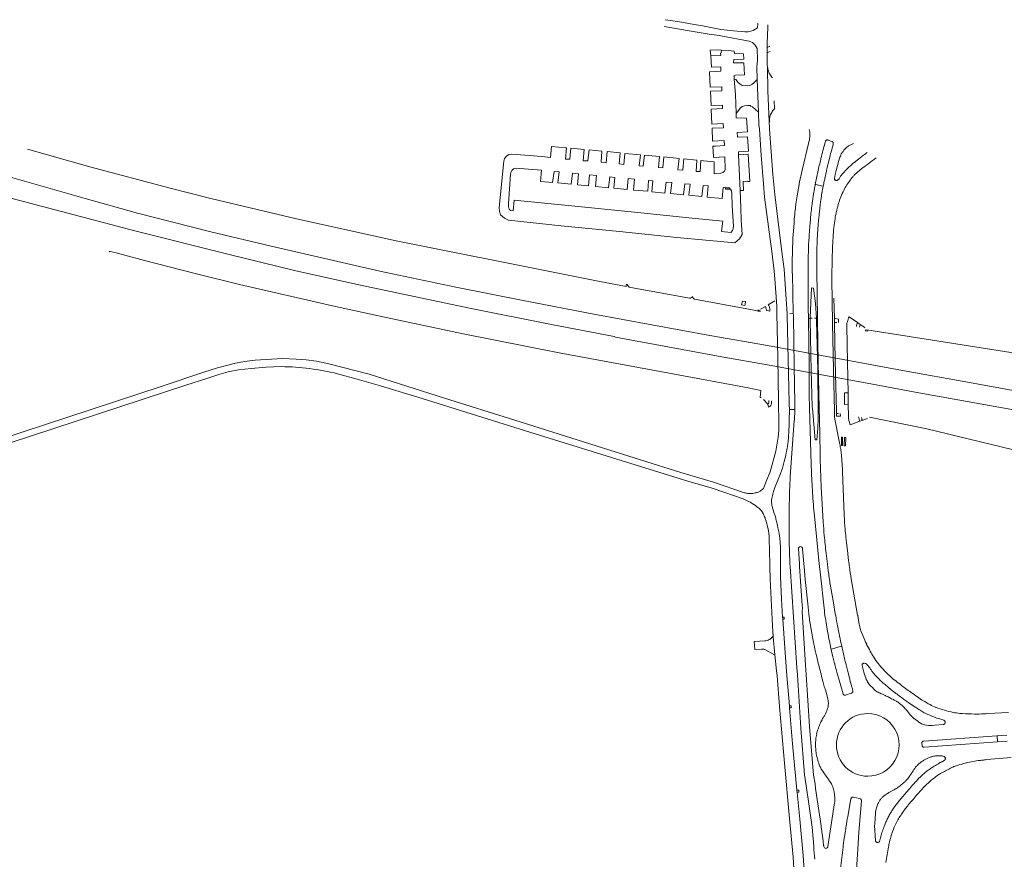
# Model space of a CAD drawing. Extents: x 145000 to 155000, y 457500 to 470000.
# Tile 509 of 548: x 153086 to 153557, y 468684 to 469086. Entities that reach past the tile are written whole.
import ezdxf

# ---------------------------------------------------------------- set-up
doc = ezdxf.new("R2010")
doc.units = 0
doc.header["$LTSCALE"] = 0.2
doc.header["$MEASUREMENT"] = 0
doc.layers.add('kant verharding', color=252, linetype='Continuous', lineweight=0)

msp = doc.modelspace()

# ---------------------------------------------------------------- linework, layer by layer
at = {"layer": 'kant verharding', "linetype": 'Continuous', "lineweight": 0}
for p, q in [((153405.98, 469080.27), (153394.02, 469082.36)), ((153443.37, 469076.8), (153443.54, 469083.08)), ((153443.24, 469072.27), (153444.51, 469072.84)), ((153443.25, 469069.65), (153443.24, 469072.27)), ((153444.22, 469070.09), (153443.25, 469069.65)), ((153444.72, 469070.32), (153444.22, 469070.09)), ((153439.14, 469041.35), (153438.49, 469056.87)), ((153446.65, 469046.69), (153446.83, 469042.93)), ((153444.47, 469036.89), (153444.26, 469036.84)), ((153463.05, 469026.24), (153459.95, 469013.44)), ((153474.22, 469027.28), (153472.48, 469027.94)), ((153429.51, 469020.92), (153430.26, 469003.73)), ((153466.52, 469006.64), (153466.28, 469006.7)), ((153469.83, 469005.89), (153466.52, 469006.64)), ((153469.02, 468999.91), (153469.49, 469002.82)), ((153470.07, 469005.83), (153469.83, 469005.89)), ((153406.92, 468952.53), (153407.15, 468952.53)), ((153407.15, 468952.53), (153407.74, 468952.55)), ((153407.74, 468952.55), (153407.42, 468953.11)), ((153447, 468951.01), (153443.79, 468949.1)), ((153474.58, 468940.77), (153474.39, 468950.6)), ((153475.12, 468952.27), (153475.49, 468942.52)), ((153444.56, 468946.07), (153443.22, 468946.3)), ((153447.89, 468947.59), (153447.93, 468945.62)), ((153447.93, 468945.62), (153447.94, 468945.04)), ((153447.94, 468945.04), (153447.94, 468944.89)), ((153452.86, 468944.73), (153452.87, 468944.14)), ((153452.87, 468944.14), (153452.87, 468943.99)), ((153452.87, 468943.99), (153453.8, 468902.21)), ((153454.08, 468944.86), (153454.53, 468944.83)), ((153454.53, 468944.83), (153455.52, 468944.88)), ((153455.52, 468944.88), (153455.77, 468944.89)), ((153455.77, 468944.89), (153455.78, 468944.2)), ((153455.78, 468944.2), (153455.79, 468943.61)), ((153455.79, 468943.61), (153455.79, 468943.46)), ((153463.03, 468942.57), (153463.02, 468942.88)), ((153463.03, 468942.57), (153463.28, 468942.58)), ((153463.03, 468942.57), (153463.03, 468942.29)), ((153463.03, 468942.29), (153463.04, 468942.14)), ((153463.28, 468942.58), (153463.83, 468942.62)), ((153463.83, 468942.62), (153463.82, 468942.74)), ((153464.33, 468942.65), (153463.83, 468942.62)), ((153463.83, 468942.62), (153463.83, 468942.14)), ((153463.83, 468942.14), (153463.84, 468942)), ((153464.36, 468942.64), (153464.33, 468942.65)), ((153464.71, 468942.67), (153464.36, 468942.64)), ((153465.89, 468942.71), (153466.07, 468942.71)), ((153466.07, 468942.71), (153466.84, 468942.69)), ((153466.88, 468942.18), (153466.84, 468942.69)), ((153467.12, 468942.68), (153466.84, 468942.69)), ((153466.9, 468941.44), (153466.9, 468941.58)), ((153467.37, 468942.68), (153467.12, 468942.68)), ((153467.38, 468942.09), (153467.37, 468942.68)), ((153467.39, 468941.49), (153467.38, 468942.09)), ((153467.39, 468941.35), (153467.39, 468941.49)), ((153474.59, 468940.18), (153474.58, 468940.77)), ((153475.54, 468940.59), (153475.49, 468942.52)), ((153476.03, 468942.45), (153475.49, 468942.52)), ((153475.54, 468940.55), (153475.54, 468940.59)), ((153475.54, 468940.55), (153475.8, 468940.55)), ((153475.54, 468940.55), (153475.55, 468940.01)), ((153475.8, 468940.55), (153476.08, 468940.54)), ((153476.08, 468940.54), (153476.53, 468940.53)), ((153482.47, 468943.38), (153486.48, 468940.53)), ((153486.48, 468940.53), (153487.7, 468939.72)), ((153474.59, 468940.04), (153474.59, 468940.18)), ((153475.55, 468940.01), (153475.55, 468939.86)), ((153481.33, 468938.96), (153481.32, 468939.51)), ((153481.33, 468938.81), (153481.33, 468938.96)), ((153487.7, 468939.72), (153487.46, 468938.41)), ((153443.55, 468901.5), (153441.54, 468903.71)), ((153445.35, 468901.91), (153445.4, 468903.02)), ((153445.4, 468903.02), (153445.41, 468903.02)), ((153445.41, 468903.02), (153445.51, 468902.99)), ((153448.68, 468903.13), (153448.68, 468903.02)), ((153448.68, 468903.02), (153448.69, 468902.42)), ((153481.94, 468906.99), (153481.9, 468906.98)), ((153482.05, 468901.45), (153481.94, 468906.99)), ((153443.55, 468901.5), (153443.92, 468900.01)), ((153448.69, 468902.42), (153448.75, 468898.9)), ((153448.75, 468898.9), (153448.76, 468896.1)), ((153453.86, 468899.01), (153453.79, 468893.71)), ((153453.8, 468902.21), (153453.8, 468902.09)), ((153453.8, 468902.09), (153453.81, 468901.5)), ((153453.81, 468901.5), (153453.82, 468901.37)), ((153453.82, 468901.37), (153453.86, 468899.01)), ((153455.13, 468899.01), (153453.86, 468899.01)), ((153455.21, 468899.01), (153455.13, 468899.01)), ((153456.24, 468899.01), (153455.21, 468899.01)), ((153456.52, 468899.01), (153456.24, 468899.01)), ((153456.51, 468901.72), (153456.51, 468901.6)), ((153456.51, 468901.6), (153456.51, 468901.01)), ((153456.51, 468901.01), (153456.52, 468899.01)), ((153463.52, 468900.47), (153463.53, 468900.33)), ((153463.53, 468900.33), (153463.54, 468899.73)), ((153463.54, 468899.73), (153464.34, 468872.88)), ((153464.86, 468900.23), (153464.86, 468900.09)), ((153468.16, 468898.89), (153468.15, 468899.63)), ((153468.25, 468894.6), (153468.16, 468898.89)), ((153475.42, 468897.57), (153475.4, 468898.31)), ((153476.43, 468898.12), (153476.45, 468897.38)), ((153482.05, 468901.45), (153482.05, 468901.36)), ((153454.27, 468866.74), (153456.23, 468893.76)), ((153468.57, 468878.2), (153468.25, 468894.6)), ((153475.46, 468895.55), (153475.42, 468897.57)), ((153475.69, 468894.39), (153475.46, 468895.55)), ((153477.92, 468883.07), (153475.69, 468894.39)), ((153476.45, 468897.38), (153476.46, 468897.12)), ((153477.02, 468897.1), (153476.46, 468897.12)), ((153477.39, 468897.08), (153477.02, 468897.1)), ((153482.14, 468897.09), (153482.15, 468896.34)), ((153482.92, 468891.64), (153487.61, 468893.35)), ((153488.73, 468893.78), (153487.61, 468893.35)), ((153382.6, 468874.85), (153401.87, 468868.84)), ((153480.06, 468848.71), (153479.07, 468873.21)), ((153449.84, 468868.73), (153446.87, 468861.59)), ((153422.59, 468859.46), (153431.76, 468856.14)), ((153465.61, 468850.82), (153465.89, 468848.05)), ((153465.89, 468848.05), (153468.2, 468825.03)), ((153444.26, 468837.16), (153444.52, 468825.11)), ((153449.57, 468833.77), (153449.65, 468825.09)), ((153458.2, 468832.22), (153458.66, 468825.06)), ((153460.15, 468832.34), (153460.81, 468825.05)), ((153454.17, 468825.08), (153454.04, 468827.34)), ((153444.52, 468825.11), (153444.55, 468823.92)), ((153449.65, 468825.09), (153449.67, 468823.9)), ((153454.25, 468823.88), (153454.17, 468825.08)), ((153458.66, 468825.06), (153458.74, 468823.86)), ((153460.81, 468825.05), (153460.92, 468823.85)), ((153468.2, 468825.03), (153468.32, 468823.82)), ((153450.73, 468798.6), (153450.66, 468799.61)), ((153487.14, 468796.97), (153486.57, 468800.44)), ((153445.82, 468790.25), (153446.1, 468790.24)), ((153446.93, 468781.59), (153446.1, 468790.24)), ((153437.17, 468787.94), (153442.1, 468788.26)), ((153474.11, 468784.25), (153478.68, 468785.62)), ((153478.68, 468785.62), (153478.92, 468785.7)), ((153440.58, 468784.28), (153437.41, 468784.15)), ((153473.87, 468784.18), (153474.11, 468784.25)), ((153488.7, 468776.39), (153489.54, 468773.3)), ((153490.37, 468777.44), (153489.59, 468777.5)), ((153453.9, 468757.1), (153452.68, 468771.69)), ((153489.54, 468773.3), (153489.87, 468772.06)), ((153477.36, 468770.58), (153479.58, 468762.88)), ((153453.98, 468756.1), (153453.9, 468757.1)), ((153548.9, 468753.4), (153558.72, 468753.88)), ((153553.23, 468742.7), (153557.92, 468743.08)), ((153553.24, 468742.57), (153553.23, 468742.7)), ((153553.41, 468740.15), (153553.24, 468742.57)), ((153517.35, 468738.19), (153517.27, 468739.2)), ((153553.42, 468739.9), (153518.41, 468737.3)), ((153553.42, 468739.9), (153553.41, 468740.15)), ((153558.11, 468740.22), (153553.42, 468739.9)), ((153560, 468732.41), (153548.29, 468731.39)), ((153457.62, 468715.7), (153457.52, 468716.74)), ((153469.05, 468699.72), (153466.41, 468717.64)), ((153475.52, 468710.74), (153472.32, 468689.84)), ((153481.8, 468704.1), (153483.36, 468712.62)), ((153484.54, 468713.41), (153487.51, 468712.74))]:
    msp.add_line(p, q, dxfattribs=at)
at = {"layer": 'kant verharding', "linetype": 'Continuous', "lineweight": 0, "flags": 128}
for points in [[(153406.56, 469083.6), (153400.5, 469084.68), (153394.38, 469085.54)], [(153421.14, 469080.9), (153421.05, 469080.91), (153412.27, 469082.59), (153406.56, 469083.6)], [(153438.71, 469083.9), (153438.61, 469081.66), (153436.6, 469080.39), (153434.24, 469079.76), (153432.61, 469079.68), (153427.14, 469080.24), (153421.14, 469080.9)], [(153420.64, 469077.91), (153416.4, 469078.45), (153405.98, 469080.27)], [(153437.04, 469073.88), (153436.26, 469074.67), (153434.59, 469075.3), (153421.06, 469077.85), (153420.64, 469077.91)], [(153438.49, 469056.87), (153438.33, 469062.85), (153438.59, 469066.25), (153438.48, 469071.79), (153437.49, 469073.42), (153437.04, 469073.88)], [(153443.24, 469072.27), (153443.33, 469075.35), (153443.37, 469076.8)], [(153400.51, 469013.7), (153402.87, 469013.58), (153403.38, 469018.9), (153409.64, 469018.32), (153409.33, 469012.9), (153411.15, 469012.81), (153411.51, 469018.15), (153412.72, 469018.04), (153417.82, 469017.58), (153417.82, 469011.78), (153419.1, 469012), (153421.03, 469012.07), (153421.99, 469012.37), (153422.83, 469013.1), (153423.19, 469013.86), (153422.98, 469019.85), (153417.53, 469019.53), (153417.5, 469020.1), (153417.31, 469025.01), (153418.51, 469025.08), (153422.83, 469025.32), (153422.61, 469027.72), (153417.17, 469027.39), (153416.9, 469033.61), (153422.41, 469033.81), (153422.24, 469035.92), (153416.79, 469035.55), (153416.46, 469042.78), (153421.88, 469043.02), (153421.83, 469044.67), (153416.42, 469044.49), (153416.1, 469051.3), (153421.55, 469051.48), (153421.48, 469053.46), (153416.02, 469053.21), (153415.69, 469060.59), (153421.12, 469060.92), (153421.15, 469062.96), (153416.65, 469062.74), (153416.27, 469068.19)], [(153416.27, 469068.19), (153415.92, 469071), (153419.39, 469071.13), (153421.44, 469071.01)], [(153421.44, 469071.01), (153421.28, 469069.65), (153420.96, 469069.57), (153421.02, 469068.43), (153416.27, 469068.19)], [(153421.44, 469071.01), (153424.65, 469070.75), (153427.43, 469070.47), (153427.55, 469069.34), (153431.95, 469069.25), (153432.08, 469066.63), (153427.24, 469066.5), (153427.15, 469064.91), (153432.12, 469064.94), (153432.4, 469059.07), (153428.11, 469058.92), (153427.54, 469058.8), (153427.51, 469057.02)], [(153443.25, 469069.65), (153443.3, 469063.72), (153443.47, 469062.85)], [(153443.47, 469062.85), (153443.35, 469062.85), (153443.64, 469051.54), (153444.26, 469036.84)], [(153428.37, 469040.74), (153428.05, 469049.74), (153427.51, 469057.02)], [(153435.01, 469054.09), (153434.87, 469054.01), (153433.64, 469053.82), (153431.31, 469054.07), (153430.26, 469054.65), (153429.37, 469055.52), (153428.33, 469056.96), (153427.51, 469057.02)], [(153438.49, 469056.87), (153436.85, 469055.28), (153435.85, 469054.51), (153435.01, 469054.09)], [(153428.37, 469040.74), (153428.64, 469040.8), (153430.36, 469043.27), (153431.31, 469043.97), (153432.44, 469044.32), (153434.07, 469044.48), (153435.04, 469044.41), (153435.46, 469044.19)], [(153435.46, 469044.19), (153436.29, 469043.77), (153439.14, 469041.35)], [(153428.37, 469040.74), (153428.4, 469038.55), (153433.43, 469038.4), (153433.79, 469031.85), (153428.9, 469031.56), (153428.99, 469029.29), (153433.87, 469029.5), (153434.27, 469022.66), (153429.53, 469022.36), (153429.51, 469020.92)], [(153439.14, 469041.35), (153439.27, 469035.15), (153439.57, 469033.13), (153440.38, 469020.64), (153441.54, 469006.94), (153441.99, 469000.52), (153443.95, 468986.36), (153445.46, 468974.61), (153446.56, 468965.15), (153446.96, 468961.48), (153447.88, 468948.46), (153447.89, 468947.59)], [(153444.26, 469036.84), (153444.4, 469033.59), (153444.35, 469033.21), (153446, 469011.41), (153446.9, 469001.88), (153449.02, 468984.86), (153450.49, 468973.23), (153451.35, 468966.12), (153452.06, 468956.64), (153452.86, 468944.79), (153452.86, 468944.73)], [(153000, 469033.99), (153046.37, 469020.05), (153116.84, 469000)], [(153484.53, 469026.26), (153484.51, 469026.25), (153484.49, 469026.24)], [(153177.04, 469000), (153157.62, 469004.98), (153119.16, 469015.15), (153089.23, 469023.63)], [(153430.26, 469003.73), (153430.59, 468995.61), (153430.89, 468989.64), (153431.24, 468982.65), (153429.94, 468980.59), (153427.83, 468978.7), (153400.01, 468981.35), (153372.55, 468984.09), (153344.6, 468986.9), (153319.45, 468989.51), (153317.5, 468990.5), (153315.71, 468992.11), (153315.1, 468993.79), (153315.06, 468995.6), (153317.22, 469017.75), (153317.54, 469019.1), (153318.48, 469020.18), (153319.61, 469020.94), (153321.01, 469021.2), (153329.41, 469020.58), (153335.38, 469019.99), (153339.55, 469019.65), (153340.09, 469024.92), (153346.8, 469024.26), (153347.29, 469024.21), (153346.73, 469018.85), (153348.86, 469018.72), (153349.33, 469024.05), (153355.61, 469023.39), (153355.17, 469018.04), (153357.51, 469017.93), (153358, 469023.21), (153364.21, 469022.59), (153363.82, 469017.27), (153366.27, 469017.09), (153366.67, 469022.38), (153372.93, 469021.86), (153372.46, 469016.51), (153374.66, 469016.31), (153375.2, 469021.57), (153382.57, 469020.93), (153382, 469015.67), (153383.95, 469015.42), (153384.53, 469020.71), (153391.8, 469020.04), (153391.32, 469014.74), (153393.32, 469014.62), (153393.8, 469019.87), (153401.11, 469019.14), (153400.51, 469013.7)], [(153433.83, 469008.19), (153433.85, 469008.02), (153434.91, 469008.11), (153434.61, 469013.3), (153434.2, 469021.1), (153429.64, 469020.93), (153429.51, 469020.92)], [(153472.01, 469015.03), (153472.7, 469017.77), (153473.38, 469020.51)], [(153475.47, 469009.57), (153475.61, 469010.43), (153475.8, 469011.4), (153476.22, 469013.37), (153477.53, 469018.18), (153477.91, 469019.21)], [(153485.52, 469017.68), (153485.41, 469017.59), (153485.3, 469017.51)], [(153488.48, 469019.98), (153487, 469018.83), (153485.52, 469017.68)], [(153423.38, 469005.08), (153423.2, 469005.31), (153422.21, 469005.28), (153421.75, 468999.97), (153414.58, 469000.63), (153415.05, 469005.99), (153412.61, 469006.2), (153412.01, 469000.9), (153405.8, 469001.53), (153406.39, 469006.82), (153403.91, 469007.02), (153403.27, 469001.73), (153397.07, 469002.34), (153397.61, 469007.58), (153394.93, 469007.8), (153394.31, 469002.51), (153388.02, 469003.14), (153388.55, 469008.41), (153386.42, 469008.55), (153386.07, 469003.39), (153379.23, 469004.02), (153379.84, 469009.15), (153376.73, 469009.48), (153376.25, 469004.29), (153369.95, 469004.83), (153370.37, 469010.07), (153367.96, 469010.29), (153367.3, 469005.11), (153361.06, 469005.7), (153361.63, 469010.92), (153358.25, 469011.26), (153357.71, 469006), (153352.48, 469006.47), (153352.99, 469011.69), (153350.03, 469012.09), (153349.5, 469006.77), (153343.14, 469007.4), (153343.74, 469012.71), (153341.28, 469012.82), (153340.59, 469007.65), (153334.78, 469008.15), (153335.29, 469013.46), (153322.82, 469014.47), (153321.81, 469014.18), (153321.05, 469013.38), (153320.59, 469012.47), (153320.37, 469011.57), (153319.4, 468997.35), (153319.44, 468996.05), (153319.85, 468994.82)], [(153430.26, 469003.73), (153430.37, 469003.73), (153432, 469003.77), (153431.77, 469007.74), (153431.74, 469008.12), (153433.83, 469008.19)], [(153319.85, 468994.82), (153320.39, 468994.22), (153321.73, 468994.05), (153322.22, 468999.21), (153349.58, 468996.45), (153378.2, 468993.56), (153407.39, 468990.61), (153421.98, 468989.16), (153421.41, 468984.16), (153425.9, 468983.75), (153426.64, 468984.7), (153426.96, 468985.62), (153427.08, 468986.64), (153426.55, 468996.39), (153426.28, 469002.21), (153426.11, 469003.61), (153425.68, 469004.45), (153425.43, 469004.45)], [(153423.38, 469005.08), (153423.34, 469004.48), (153425.43, 469004.45)], [(153423.38, 469005.08), (153425.44, 469005.06), (153425.43, 469004.45)], [(153458.24, 469004.93), (153457.63, 469001.18), (153457.02, 468997.43)], [(153081.91, 469000), (153140.7, 468984.5), (153185.84, 468973.1), (153217.72, 468965.3), (153248.64, 468958.41), (153300.74, 468947.45), (153340.01, 468939.69), (153370.02, 468933.98), (153370.35, 468933.71), (153370.71, 468933.58), (153421.59, 468924.18), (153443.39, 468920.34)], [(153116.84, 469000), (153141.96, 468992.96), (153176.41, 468984.2), (153205.88, 468977.17), (153257.86, 468965.21), (153294.3, 468957.58), (153327.36, 468950.91), (153360.25, 468944.64), (153415.78, 468934.38), (153443.34, 468929.54)], [(153177.04, 469000), (153218.07, 468990.16), (153241.2, 468985.09), (153265.78, 468979.63), (153346.38, 468963.51), (153363.18, 468960.21), (153368.25, 468959.28)], [(153456.1, 468988.2), (153455.85, 468984.56), (153455.6, 468980.92)], [(153463.14, 468979.16), (153463.34, 468981.97), (153463.54, 468984.79)], [(153467.13, 468977.89), (153467.23, 468980.33), (153467.32, 468982.77)], [(153474.68, 468979.18), (153474.85, 468981.84), (153475.03, 468984.51)], [(153440.41, 468904.66), (153439.88, 468904.75), (153440.29, 468908.11), (153434.17, 468909.31), (153396.41, 468916.28), (153343.72, 468926.1), (153297.8, 468935.16), (153260.92, 468942.93), (153235.25, 468948.61), (153190.68, 468958.79), (153169.5, 468964.11), (153145.29, 468970.32), (153131.72, 468974), (153128.87, 468974.67), (153128.57, 468974.65), (153128.42, 468974.38)], [(153455.33, 468973.23), (153455.26, 468971.44), (153455.29, 468964.12)], [(153467.37, 468942.68), (153467.1, 468953.73), (153467, 468965.91), (153467.02, 468972.88)], [(153455.29, 468964.12), (153455.42, 468964.11), (153455.77, 468944.89)], [(153474.27, 468961.45), (153474.27, 468963.53), (153474.27, 468965.61)], [(153368.25, 468959.28), (153375.72, 468957.87), (153375.86, 468958.43)], [(153375.86, 468958.43), (153375.98, 468958.9), (153376.24, 468958.83), (153376.57, 468958.29)], [(153376.57, 468958.29), (153376.83, 468957.86), (153377.17, 468957.58), (153406.16, 468952.23), (153406.71, 468952.19), (153406.92, 468952.53)], [(153463.02, 468942.88), (153462.93, 468947.08), (153462.83, 468957.07)], [(153463.82, 468942.74), (153463.82, 468942.8), (153464.51, 468957.2), (153465.44, 468957.12), (153466.32, 468949.69), (153466.84, 468942.69)], [(153439.43, 468946.46), (153438.85, 468946.52), (153437.89, 468946.42), (153408.48, 468951.8)], [(153432.7, 468949.39), (153432.59, 468948.68), (153430.99, 468949.01), (153431.39, 468950.87)], [(153431.39, 468950.87), (153432.92, 468950.58), (153432.7, 468949.39)], [(153439.92, 468946.25), (153439.84, 468945.83), (153438.83, 468946.01), (153438.91, 468946.43), (153439.92, 468946.25)], [(153442.91, 468946.53), (153442.81, 468947.2), (153442.52, 468948.31), (153440.95, 468947.48), (153440.09, 468947.04)], [(153443.22, 468946.3), (153442.95, 468946.35), (153442.91, 468946.53)], [(153447.94, 468944.89), (153448.33, 468923.69), (153448.68, 468903.13)], [(153455.79, 468943.46), (153456.23, 468919.93), (153456.51, 468901.91), (153456.51, 468901.72)], [(153463.04, 468942.14), (153463.4, 468919.96), (153463.38, 468905.14), (153463.52, 468900.47)], [(153463.84, 468942), (153464.17, 468925.06), (153464.35, 468917.77), (153464.86, 468900.23)], [(153466.9, 468941.58), (153466.89, 468942.09), (153466.88, 468942.18)], [(153467.71, 468899.71), (153467.47, 468917.11), (153467.31, 468923.88), (153466.9, 468941.44)], [(153468.15, 468899.63), (153467.72, 468921.57), (153467.39, 468941.35)], [(153477.33, 468940.54), (153477.42, 468942.27), (153476.03, 468942.45)], [(153486.06, 468938.67), (153486.06, 468939.16), (153486.48, 468940.53)], [(153475.4, 468898.31), (153475, 468918.11), (153474.59, 468940.04)], [(153475.55, 468939.86), (153475.82, 468922.9), (153475.96, 468915.97), (153476.43, 468898.12)], [(153481.94, 468906.99), (153481.8, 468914.18), (153481.62, 468921.76), (153481.33, 468938.81)], [(153489.86, 468937.98), (153489.92, 468938.18), (153487.7, 468939.72)], [(153491.43, 468936.89), (153491.34, 468936.46), (153490.31, 468936.64), (153490.4, 468937.07), (153491.43, 468936.89)], [(153601.23, 468919.97), (153591.27, 468921.34), (153490.93, 468937.03)], [(153443.34, 468929.54), (153509.73, 468917.34), (153538.33, 468912.25), (153611.66, 468898.81), (153671.87, 468888.07), (153719.65, 468879.25), (153782.36, 468868), (153846.04, 468856.19), (153953.66, 468836.61), (154000, 468828.96)], [(153074.92, 468884.26), (153153.24, 468910.01), (153173.65, 468916.86), (153180.3, 468918.85), (153188.78, 468921.07), (153193.15, 468921.92), (153198.25, 468922.53), (153211.29, 468923.34), (153217.91, 468923.09), (153222.58, 468922.67), (153227.65, 468922.05), (153233.5, 468920.76), (153252.77, 468915.87), (153288.8, 468904.47), (153322.55, 468893.86), (153382.6, 468874.85)], [(153080.58, 468882.78), (153165.12, 468910.58), (153175.1, 468913.75), (153180.8, 468915.69), (153185.39, 468916.96), (153190.21, 468917.97), (153196.28, 468918.57)], [(153196.28, 468918.57), (153203.52, 468919.23), (153210.8, 468919.49)], [(153443.39, 468920.34), (153495.49, 468910.81), (153515.85, 468907.02), (153555.8, 468899.74), (153597.32, 468892.32), (153633.7, 468885.51), (153746.44, 468865.11), (153815.67, 468852.44), (153893.11, 468838.39), (153962.81, 468825.48), (154000, 468818.47)], [(153237.67, 468916.05), (153247.09, 468913.54), (153258.24, 468910.28), (153278.2, 468904.26), (153327.57, 468888.73), (153405.27, 468864.63)], [(153481.9, 468906.98), (153480.2, 468906.96), (153480.29, 468901.41), (153482.05, 468901.45)], [(153456.23, 468893.76), (153456.37, 468893.78), (153456.52, 468899.01)], [(153464.86, 468900.09), (153464.88, 468899.52), (153464.88, 468899.49)], [(153464.88, 468899.49), (153466.23, 468884.37), (153467.09, 468884.37), (153467.44, 468889.81), (153467.59, 468894.62)], [(153467.59, 468894.62), (153467.72, 468898.89), (153467.72, 468898.97)], [(153467.72, 468898.97), (153467.71, 468899.52), (153467.71, 468899.71)], [(153482.05, 468901.36), (153482.08, 468900.07), (153482.14, 468897.09)], [(153448.76, 468896.1), (153448.8, 468889.11), (153448.56, 468885.78), (153447.43, 468879.01), (153444.68, 468869.06), (153442.92, 468864.93), (153441.45, 468861.15)], [(153476.46, 468897.12), (153476.38, 468895.71), (153477.08, 468895.76)], [(153477.08, 468895.76), (153478.31, 468895.85), (153478.18, 468897.06)], [(153482.15, 468896.34), (153482.15, 468896.27), (153482.16, 468895.35), (153482.23, 468894.78)], [(153482.23, 468894.78), (153482.35, 468893.75), (153482.92, 468891.64)], [(153491.32, 468894.67), (153488.99, 468893.89), (153488.73, 468893.78)], [(153630.75, 468863.03), (153598.25, 468870.85), (153560.55, 468879.9), (153519.71, 468889.68), (153492.15, 468895.26)], [(153478.75, 468881.72), (153479.34, 468881.71), (153479.38, 468885.73), (153478.8, 468885.74), (153478.75, 468881.72)], [(153480.71, 468881.61), (153480.13, 468881.6), (153480.27, 468885.62), (153480.85, 468885.62), (153480.71, 468881.61)], [(153432.46, 468859.16), (153417.65, 468864.21), (153401.87, 468868.84)], [(153405.27, 468864.63), (153417.01, 468861.36), (153422.59, 468859.46)], [(153453.75, 468848.05), (153453.81, 468852.54), (153453.88, 468857.03)], [(153469.89, 468848.04), (153469.58, 468853.59), (153469.27, 468859.15)], [(153453.76, 468837.85), (153453.75, 468842.43), (153453.74, 468847.01)], [(153481.52, 468832.67), (153481.23, 468835.3), (153480.93, 468837.94)], [(153482.07, 468827.78), (153481.8, 468830.22), (153481.52, 468832.67)], [(153444.55, 468823.92), (153444.69, 468817.74), (153445.81, 468795.5), (153446.1, 468790.24)], [(153449.67, 468823.9), (153449.71, 468819), (153450.07, 468808.16), (153450.66, 468799.61)], [(153457.7, 468771.91), (153457.47, 468775.39), (153454.99, 468811.64), (153454.25, 468823.88)], [(153458.74, 468823.86), (153459.93, 468805.19), (153460.1, 468804.17)], [(153460.92, 468823.85), (153461.48, 468817.55), (153462.65, 468805.91)], [(153468.32, 468823.82), (153468.72, 468819.85), (153470.47, 468803.95)], [(153486.57, 468800.44), (153486.41, 468800.53), (153483.44, 468817.93)], [(153476.03, 468800.34), (153474.81, 468807.35), (153473.59, 468814.37)], [(153460.1, 468804.17), (153460.06, 468802.32), (153461.67, 468776.64), (153461.96, 468772.1)], [(153450.73, 468798.6), (153451.41, 468798.67), (153451.32, 468799.64), (153450.66, 468799.61)], [(153452.68, 468771.69), (153452.14, 468778.06), (153450.73, 468798.6)], [(153463.82, 468796.52), (153464.62, 468791.99), (153465.44, 468787.46)], [(153471.45, 468797), (153472.02, 468793.75), (153472.59, 468790.5)], [(153437.41, 468784.15), (153437.3, 468784.15), (153437.06, 468787.93), (153437.17, 468787.94)], [(153446.93, 468781.59), (153446.7, 468781.57), (153442.09, 468784.07)], [(153448, 468771.49), (153447.68, 468773.88), (153446.93, 468781.59)], [(153473.93, 468783.92), (153474.74, 468780.65), (153475.55, 468777.39)], [(153481.98, 468772.97), (153481.51, 468774.87), (153481.03, 468776.76)], [(153448, 468771.49), (153449.19, 468756.88), (153451.6, 468729.7), (153454, 468703.19), (153455.64, 468684.72), (153456.57, 468671.17), (153456.6, 468668.43), (153456.72, 468666.25)], [(153465.51, 468689.92), (153464.74, 468699.14), (153462.8, 468712.45), (153461.14, 468724.05), (153459.37, 468746.42), (153457.7, 468771.91)], [(153466.41, 468717.64), (153466.26, 468719.83), (153465.48, 468723.89), (153464.9, 468729.93), (153463.58, 468747.32), (153461.96, 468772.1)], [(153468.56, 468774.16), (153468.79, 468773.28), (153469.02, 468772.41)], [(153483.2, 468768.18), (153482.59, 468770.58), (153481.98, 468772.97)], [(153483.8, 468766.12), (153483.62, 468766.74), (153483.43, 468767.37)], [(153480.78, 468762.24), (153483.37, 468763.17), (153483.62, 468763.27)], [(153453.98, 468756.1), (153454.76, 468756.11), (153454.67, 468757.14), (153453.9, 468757.1)], [(153457.52, 468716.74), (153455.42, 468738.98), (153453.98, 468756.1)], [(153522.17, 468747.78), (153523.53, 468747.88), (153527.55, 468748.21)], [(153518.15, 468740.25), (153553.23, 468742.82), (153553.23, 468742.7)], [(153544.29, 468730.91), (153539.33, 468729.94), (153537.38, 468729.55)], [(153545.3, 468731.03), (153544.79, 468730.97), (153544.29, 468730.91)], [(153548.29, 468731.39), (153547.8, 468731.33), (153547.3, 468731.27)], [(153457.62, 468715.7), (153458.46, 468715.82), (153458.36, 468716.83), (153457.52, 468716.74)], [(153457.62, 468715.7), (153458.85, 468702.83), (153460.55, 468685.45), (153461.43, 468671.34), (153462.12, 468653.16), (153462.38, 468636.93), (153462.73, 468618.97), (153463.27, 468599.33), (153463.56, 468582.37), (153464.1, 468564.04), (153464.34, 468554.43), (153464.75, 468540.33), (153465.14, 468520.19), (153467.05, 468482.81)], [(153488.36, 468711.62), (153487.18, 468696.62), (153486.64, 468688.58), (153486.02, 468678.59), (153485.6, 468669.97), (153485.54, 468668.57)], [(153495.11, 468692.59), (153494.72, 468697.61), (153494.64, 468699.65), (153494.7, 468700.66), (153495.09, 468705.98)], [(153479.68, 468690.34), (153480.17, 468693.75), (153480.66, 468697.17)], [(153470.27, 468690.36), (153470, 468692.55), (153469.72, 468694.75)], [(153478.33, 468679.26), (153478.94, 468684.36), (153479.56, 468689.45)]]:
    msp.add_lwpolyline(points, dxfattribs=at)
at = {"layer": 'kant verharding', "linetype": 'Continuous', "lineweight": 0}
for centre, radius, start, end in [((153454.42, 469064.01), 11.01, 186.0517, 195.7865), ((153447.92, 469062.15), 4.24, 195.4651, 211.0886), ((153466.73, 469073.32), 26.13, 210.7667, 215.762), ((153449.28, 469060.68), 4.58, 215.0445, 219.5271), ((153448.65, 469038.32), 4.21, 153.0787, 172.7276), ((153456.95, 469034.17), 13.48, 144.4721, 153.2973), ((153450.01, 469039.15), 4.94, 130.0536, 144.7076), ((153448.34, 469041.22), 2.29, 127.4311, 131.449), ((153452.29, 469037.84), 7.88, 172.5739, 186.9013), ((153436.62, 469027.36), 27.32, 8.9206, 11.8011), ((153455.62, 469030.29), 8.1, 353.8856, 9.282), ((153445.63, 469031.3), 18.14, 343.8056, 354.0796), ((153573.82, 468996.93), 107.09, 164.0663, 165.9242), ((153481.06, 469023.42), 10.62, 158.0795, 164.11), ((153471.98, 469027.08), 0.826, 137.0398, 158.4753), ((153472.72, 469026.4), 1.83, 123.0522, 137.3319), ((153472.03, 469027.48), 0.553, 89.4657, 123.7305), ((153472.04, 469026.93), 1.1, 66.6777, 90.4048), ((153473.79, 469026.11), 1.24, 48.4698, 70.0249), ((153458.47, 469029.17), 16.71, 342.5952, 349.2172), ((153474.23, 469026.6), 0.592, 17.5556, 49.1336), ((153472.64, 469026.08), 2.27, 6.2965, 17.9798), ((153473.97, 469026.22), 0.927, 349.5149, 6.7766), ((153492.04, 469008.46), 19.32, 113.0089, 120.4677), ((155436.04, 468529.41), 2027.09, 165.9077, 166.01981), ((153536.94, 469004.61), 65.51, 162.6268, 165.9577), ((153490.52, 469015.39), 13.18, 153.5417, 163.1449), ((153484.04, 469018.62), 5.93, 139.1895, 153.6011), ((153502.11, 469003.1), 29.76, 134.0371, 139.3088), ((153484.36, 469021.48), 4.21, 120.1996, 134.2736), ((153543.44, 468949.47), 89.41, 126.4494, 127.9336), ((153519.18, 468983.04), 47.99, 125.8723, 126.9703), ((153755.36, 468950.4), 294.5, 167.1681, 167.7743), ((153721.69, 468958.65), 259.84, 166.6474, 167.2929), ((153526.88, 469004.9), 59.61, 166.1942, 166.6569), ((153533.55, 468959.38), 75.56, 130.9853, 132.7387), ((153509.06, 468987.65), 38.15, 128.5115, 131.0739), ((154456.23, 467736.2), 1603.08, 126.82585, 127.12326), ((153719.23, 468955.82), 265.6, 167.47, 168.68), ((153769.26, 468946.91), 308.82, 167.688, 168.2724), ((154562.11, 468780.64), 1115.02, 167.96752, 168.11931), ((153691.18, 468966.42), 224.49, 167.5897, 168.0038), ((153478.39, 469013.36), 6.59, 165.3183, 168.505), ((153487.18, 469004.9), 10.44, 137.1457, 150.4333), ((153591.25, 468908.97), 151.98, 136.157, 137.3176), ((153491.33, 469005.02), 13.39, 132.5914, 136.409), ((153494.69, 469001.56), 13.67, 133.9363, 140.1603), ((153512.1, 468983.58), 38.69, 131.436, 134.0309), ((153506.82, 468989.69), 30.62, 128.7247, 131.5944), ((153512.33, 468983.04), 39.26, 126.9812, 128.934), ((153539.38, 468991.71), 82.21, 168.6026, 170.7409), ((153602.11, 468979.78), 138.47, 168.7902, 169.7155), ((153788.5, 468943.16), 328.42, 168.3137, 168.845), ((154742.95, 468744.34), 1299.46, 168.28176, 168.39103), ((154280.47, 468839.93), 827.21, 168.12184, 168.25891), ((153476.46, 469009.48), 0.995, 175.0668, 200.9387), ((153476.21, 469009.37), 0.72, 199.8776, 230.8865), ((153476.64, 469009.85), 1.36, 229.4804, 248.6787), ((153476.36, 469009.14), 0.598, 248.8833, 277.5388), ((153476.29, 469009.67), 1.13, 277.3216, 294.7984), ((153476.18, 469009.92), 1.41, 294.5134, 310.5186), ((153474.26, 469012.23), 4.41, 309.9929, 330.4241), ((153504.9, 468991.92), 27.65, 143.7914, 149.6097), ((153515.29, 468984.38), 40.49, 140.1773, 143.8685), ((153546.34, 468988.5), 82.03, 170.3277, 171.8322), ((153603.93, 468979.28), 140.35, 169.6472, 170.5667), ((153576.65, 468983.83), 108.82, 168.3383, 169.9514), ((153518.61, 468984.58), 43.22, 154.6678, 159.2446), ((153511.57, 468987.98), 35.4, 149.5656, 154.7678), ((153577.91, 468981.38), 121.95, 172.6592, 174.3021), ((153464.65, 468996.09), 7.74, 170.0341, 173.4979), ((153683.05, 468968.67), 220.17, 172.5602, 173.5064), ((153650.2, 468973.1), 187.02, 171.6834, 172.6022), ((153599.88, 468981.13), 132.21, 173.0219, 174.3631), ((153566.44, 468985.23), 98.52, 171.4296, 173.025), ((153549.02, 468976.65), 74.61, 164.225, 166.8952), ((153511.35, 468987.32), 35.46, 159.2247, 164.2548), ((153659.79, 468972.9), 204.27, 174.2143, 175.5112), ((153560.9, 468982.6), 97.23, 173.5182, 174.9427), ((153992.19, 468942.27), 526.45, 174.3485, 174.6214), ((153512.13, 468985.2), 36.75, 166.8262, 170.69), ((153494.49, 468985.69), 38.47, 175.2306, 176.2535), ((154360.25, 468917.26), 899.25, 175.42727, 175.66858), ((153765.84, 468964.41), 302.97, 174.9342, 175.3542), ((153881.25, 468951.5), 415.13, 174.8153, 175.4064), ((154039.51, 468937.94), 573.96, 174.63326, 174.89469), ((153590.55, 468972.16), 116.24, 170.6005, 172.454), ((153501.4, 468982.16), 37.95, 175.4318, 176.0192), ((153473.33, 468982.51), 6.01, 176.0012, 177.5194), ((153549.94, 468977.94), 82.76, 175.2809, 176.5434), ((153506.02, 468982.52), 31.06, 175.2047, 176.3294), ((153518.15, 468981.74), 43.21, 172.4488, 175.5255), ((153780.77, 468966.73), 325.51, 177.9561, 178.8541), ((153538.66, 468975.31), 83.24, 176.1393, 177.919), ((153515.94, 468975.42), 52.93, 175.951, 178.2347), ((153560.05, 468973.55), 85.56, 176.2258, 177.6403), ((153646.6, 468971.11), 183.66, 178.1462, 179.4291), ((153738.09, 468969.92), 271.09, 178.6781, 179.3746), ((153540.13, 468974.81), 73.07, 177.5881, 178.9304), ((153797.33, 468963.61), 323.04, 177.6128, 178.311), ((153888.97, 468961.95), 426.15, 179.0494, 179.5764), ((153888.75, 468962.4), 425.93, 178.5815, 179.1088), ((153897.1, 468959.62), 422.89, 178.1693, 178.8523), ((153967.33, 468961.09), 504.52, 179.5437, 180), ((153602.83, 468965.51), 128.56, 178.8468, 179.9543), ((153829.4, 468960.81), 366.59, 179.9571, 180.5849), ((155349.28, 468959.52), 1875.02, 179.94083, 180.05917), ((153579.96, 468957.39), 105.69, 179.8979, 181.1193), ((153940.68, 468963.41), 466.46, 180.9932, 181.5744), ((153408.92, 468953.04), 1.28, 202.4982, 209.2758), ((153408.42, 468952.75), 0.695, 208.7481, 212.7773), ((153408.75, 468952.9), 1.06, 210.0478, 220.8278), ((153409.06, 468953.12), 1.44, 219.2318, 232.6939), ((153409.05, 468953.12), 1.43, 233.0424, 246.4938), ((153440.03, 468946.51), 4.56, 25.5879, 34.6147), ((153440.11, 468946.55), 4.48, 16.3909, 25.5809), ((153440.14, 468946.56), 4.45, 4.9766, 16.3426), ((153437.79, 468946.77), 6.81, 354.0811, 355.467), ((153439.83, 468946.56), 4.75, 356.0812, 4.719), ((153494.87, 468937.6), 13.69, 165.429, 168.7026), ((153494.44, 468937.74), 13.24, 160.1623, 165.5372), ((153494.09, 468937.91), 12.85, 154.8097, 160.3548), ((153481.47, 468939.51), 0.143, 168.0936, 178.2208), ((153492.92, 468937.95), 11.7, 168.5406, 172.2352), ((153209.24, 468800.6), 118.9, 76.1676, 89.2519), ((153441.41, 468902.81), 2.69, 343.6749, 9.8138), ((153442.36, 468902.81), 1.77, 312.022, 319.965), ((153443.17, 468902.36), 0.876, 308.9722, 325.27), ((153443.14, 468902.38), 0.908, 324.8043, 338.5226), ((153442.95, 468902.2), 2.39, 293.7607, 309.6248), ((153442.96, 468902.22), 2.4, 309.2091, 325.0693), ((153442.99, 468902.22), 2.38, 324.6247, 338.6128), ((153443.03, 468902.23), 2.34, 338.0008, 352.2508), ((153300.84, 468894.89), 152.96, 358.3884, 359.5603), ((153492.74, 468896.13), 5.75, 186.8414, 191.4278), ((153493.24, 468896.12), 6.24, 190.443, 194.8478), ((153493.65, 468896.1), 6.63, 193.7677, 199.1362), ((153493.42, 468895.92), 6.35, 198.3121, 203.9217), ((153495.48, 468896.08), 7.12, 187.201, 191.0552), ((153495.56, 468896.04), 7.19, 190.5884, 194.4174), ((153498.04, 468896.71), 9.77, 194.5849, 197.4354), ((152452.06, 468957.39), 1003.93, 355.81257, 356.09401), ((153419.08, 468891.46), 34.66, 355.9377, 358.5511), ((153437.73, 468885.15), 15.61, 353.8365, 356.095), ((153384.88, 468891.94), 68.91, 348.4867, 351.0148), ((153409.1, 468888.18), 44.4, 350.9192, 353.9111), ((153401.82, 468869.09), 77.37, 8.51, 10.4072), ((153405.79, 468869.65), 73.37, 6.5417, 8.5411), ((152713.49, 469053.31), 759.4, 346.25512, 346.60401), ((153432.05, 468882.25), 20.76, 346.4347, 348.718), ((154523.21, 468904.79), 1054.98, 181.44441, 182.09508), ((153410.44, 468870.1), 68.7, 4.5976, 6.6057), ((153407.04, 468869.61), 72.13, 2.8547, 4.7671), ((153365.77, 468898.22), 89.09, 340.6735, 342.5557), ((153430.52, 468877.92), 21.23, 342.4424, 346.2762), ((153768.73, 468880.11), 304.47, 181.3597, 182.3985), ((153922.68, 468841.51), 469.09, 176.9171, 177.7031), ((153795.11, 468880.85), 330.86, 182.3363, 183.2921), ((153837.23, 468879.75), 368.54, 182.1047, 183.2055), ((153434.5, 468868.15), 9.87, 302.7034, 314.78), ((153489.16, 468847.62), 44.54, 161.7204, 164.2578), ((153582.47, 468855.19), 128.6, 177.7165, 179.1815), ((153769.61, 468879.01), 305.29, 183.2211, 184.2597), ((153420.55, 468826.75), 31.45, 63.9693, 69.105), ((153435.85, 468870.5), 11.84, 253.3472, 262.3817), ((153435.03, 468864.46), 5.74, 262.5207, 275.5417), ((153433.94, 468876.03), 17.36, 275.4229, 280.3725), ((153433.99, 468876.17), 17.5, 280.1394, 285.1146), ((153437.4, 468863.61), 4.48, 284.828, 302.8565), ((153448.01, 468855.04), 2.72, 168.525, 176.7515), ((153576.82, 468828.67), 134.2, 167.1978, 168.4296), ((153466.42, 468853.87), 20.95, 163.8252, 167.503), ((153769.46, 468878.44), 305.11, 184.1564, 185.1954), ((153427.68, 468841.33), 15.22, 56.5463, 64.007), ((153397.06, 468795.01), 70.75, 53.5305, 56.541), ((153435.55, 468847.07), 6, 43.2409, 53.58), ((153433.89, 468845.5), 8.29, 29.4985, 43.2604), ((153449.07, 468854.96), 3.78, 176.3779, 189.8311), ((153472.48, 468858.88), 27.52, 189.5589, 194.3963), ((153491.52, 468863.69), 47.15, 194.3081, 198.2686), ((153427.99, 468842.13), 15.08, 23.1707, 29.6275), ((153427.97, 468842.08), 15.12, 19.5516, 23.2976), ((153422.13, 468839.97), 21.33, 15.2523, 19.644), ((153409.22, 468836.52), 39.52, 16.9763, 18.274), ((153401.91, 468834.27), 47.17, 14.306, 16.9945), ((153479.28, 468847.43), 25.54, 178.986, 180), ((153497.84, 468847.11), 44.1, 179.5907, 180.1364), ((153449.94, 468848.01), 3.81, 358.0283, 0.6621), ((153922.7, 468872.5), 453.47, 183.092, 183.3893), ((153516.97, 468850.74), 36.96, 183.1456, 184.1878), ((153888.2, 468874.66), 408.96, 183.7325, 184.6299), ((153318.96, 468811.57), 128.34, 13.68, 15.3694), ((153427.79, 468838.1), 16.32, 7.221, 13.5536), ((153412.18, 468837.02), 36.53, 12.288, 14.1083), ((152809.54, 468705.59), 653.34, 11.8498, 12.30251), ((153499.36, 468847.23), 29.38, 182.9979, 184.1548), ((153726.83, 468862.64), 257.37, 183.9084, 185.339), ((153591.68, 468850.47), 111.46, 184.5401, 186.4557), ((153399.37, 468834.53), 44.96, 3.3531, 7.1841), ((153429.11, 468835.62), 20.27, 5.9235, 11.7711), ((153377.62, 468830.31), 72.03, 2.7522, 5.8963), ((153591.97, 468838), 138.21, 180.0626, 181.573), ((153919.73, 468880.71), 451.11, 185.3443, 186.4393), ((153944.13, 468846.92), 490.48, 181.4857, 182.2876), ((153459.17, 468832.36), 0.975, 141.2755, 178.5383), ((153459.17, 468832.37), 0.967, 94.0696, 141.7478), ((153459.18, 468832.36), 0.976, 46.506, 94.4778), ((153459.18, 468832.36), 0.977, 358.7886, 46.7176), ((153813.64, 468868.18), 344.29, 186.3474, 187.2037), ((153598.28, 468840.72), 116.92, 186.3514, 187.7379), ((153591.68, 468839.48), 120.49, 186.8983, 187.4797), ((153669.6, 468848.61), 198.93, 187.1638, 187.7433), ((153413.59, 468815.31), 69.5, 7.5587, 7.9913), ((153424, 468815.92), 59.1, 7.6153, 8.3015), ((153982.84, 468893.95), 505.15, 187.9882, 188.6551), ((153719.92, 468854.58), 249.6, 187.5457, 189.0766), ((153503.29, 468819.71), 30.18, 188.593, 190.1979), ((153678.7, 468826.61), 217.04, 185.4722, 187.1253), ((153722.44, 468834.96), 253.87, 187.0163, 188.0637), ((153522.09, 468806.94), 59.2, 187.041, 190.1443), ((153544.24, 468809.73), 73.89, 188.0757, 189.9245), ((153708.27, 468840.87), 235.75, 189.901, 191.1377), ((154341.18, 468965.6), 880.83, 191.14543, 191.78519), ((153531.14, 468804.66), 44.66, 189.9175, 193.5514), ((153442.07, 468792.81), 4.55, 312.175, 325.6052), ((153482.18, 468792.04), 9.72, 189.1214, 191.6992), ((153698.75, 468832.81), 230.09, 190.705, 191.6394), ((153495.83, 468796.15), 8.34, 193.5407, 201.8621), ((153649.92, 468857.55), 174.22, 201.7343, 203.3041), ((153442.06, 468792.8), 4.53, 270.5343, 284.7428), ((153442.1, 468792.72), 4.45, 284.5281, 298.9988), ((153442.02, 468792.89), 4.63, 298.8776, 312.0347), ((153488.78, 468791.71), 23.72, 190.3187, 192.1532), ((153745.97, 468846.33), 286.66, 192.0036, 193.0372), ((153554.07, 468802.81), 82.33, 191.5032, 193.0759), ((154143, 468936.27), 680.93, 192.7752, 193.28243), ((153525.54, 468803.81), 38.72, 203.0784, 206.4294), ((153559.52, 468820.31), 76.5, 206.1708, 208.9969), ((153440.95, 468781.77), 2.53, 89.5548, 98.3861), ((153440.99, 468781.74), 2.56, 81.6566, 90.443), ((153440.92, 468781.3), 3.01, 74.2862, 81.5662), ((153440.93, 468781.41), 2.9, 66.3603, 73.9292), ((153658.62, 468825.67), 196.89, 192.9121, 194.1711), ((153479.76, 468785.44), 6.02, 192.0405, 194.5643), ((153541.98, 468810.44), 56.37, 208.8549, 212.1514), ((153527.44, 468801.15), 39.11, 211.9739, 217.6593), ((153808.92, 468862.97), 351.75, 194.0689, 194.6237), ((153614.63, 468811.8), 143.27, 193.8983, 194.8645), ((153661.19, 468822.5), 185.88, 193.2729, 194.2437), ((153489.52, 468776.62), 0.853, 167.4717, 195.5723), ((153489.57, 468776.61), 0.899, 140.9889, 167.7291), ((153489.53, 468776.65), 0.843, 113.7839, 141.5434), ((153489.56, 468776.62), 0.886, 88.1894, 114.597), ((153489.68, 468775.61), 1.95, 61.9332, 69.51), ((153490.39, 468776.95), 0.441, 44.1575, 61.9347), ((153492.67, 468778.98), 2.61, 221.4571, 224.7063), ((153500.57, 468785.85), 13.08, 221.7207, 222.9117), ((153474.57, 468762.31), 22, 34.3706, 41.6941), ((153524.5, 468798.84), 35.37, 217.6042, 223.5441), ((154575.46, 469062.83), 1143.92, 194.70731, 194.94902), ((153808.29, 468862.81), 343.53, 194.8012, 195.1981), ((153705.13, 468833.77), 236.37, 194.9624, 195.5076), ((153506.76, 468776.91), 17.57, 196.0162, 206.5437), ((153514.8, 468789.78), 26.72, 214.288, 217.5917), ((153514.72, 468789.61), 26.55, 217.4119, 220.9713), ((153532.86, 468805.16), 50.44, 220.7893, 224.1137), ((153527.73, 468801.57), 39.6, 223.1844, 224.6385), ((153545.35, 468818.49), 64.03, 224.3395, 227.0862), ((153525.93, 468797.62), 35.52, 227.095, 231.9266), ((153547.53, 468788.23), 79.95, 194.8495, 196.7848), ((153485.11, 468768.62), 1.96, 192.8314, 197.6175), ((153518.05, 468777.81), 36.15, 195.7008, 196.7722), ((153374.94, 468734.6), 113.34, 15.6757, 16.1477), ((153498.29, 468772.66), 8.1, 206.4004, 221.8832), ((153528.82, 468799.87), 48.99, 221.7364, 226.2827), ((153515.44, 468788.17), 26.1, 223.9599, 228.581), ((153565.51, 468844.5), 101.47, 228.4224, 229.9069), ((153552.09, 468828.52), 80.61, 229.8911, 231.594), ((153640.27, 468942.93), 220.42, 231.8224, 232.7676), ((153613.55, 468906.79), 175.48, 232.5757, 233.6351), ((153327.65, 468722.03), 149.69, 15.3942, 16.7386), ((153454.75, 468757.05), 17.85, 6.2126, 15.339), ((153480.43, 468763.11), 0.881, 195.2383, 220.1806), ((153480.46, 468763.11), 0.901, 218.682, 243.0572), ((153480.49, 468763.11), 0.919, 241.637, 265.1696), ((153480.49, 468763.15), 0.96, 264.9581, 287.5541), ((153483.2, 468764.39), 1.21, 290.6913, 312.8476), ((153483.63, 468763.93), 0.573, 312.3239, 344.3186), ((153417.95, 468746.76), 68.64, 14.9928, 15.6003), ((153481.62, 468764.5), 2.67, 344.3641, 354.8582), ((153483.6, 468764.33), 0.674, 353.5853, 15.7214), ((153497.39, 468766.99), 3.5, 226.2815, 243.1869), ((153511.77, 468795.28), 35.23, 243.0638, 246.6714), ((153476.2, 468712.93), 54.47, 63.7974, 66.6225), ((153389.23, 468536.98), 250.74, 62.8533, 63.719), ((153707.26, 469023.1), 329.48, 231.4686, 232.0264), ((153573.97, 468852.2), 112.75, 231.9854, 232.9007), ((153591.78, 468875.08), 141.74, 232.738, 233.7656), ((153659.29, 468967.8), 251.73, 233.4841, 234.2063), ((153709.17, 469036.3), 336.46, 234.1393, 234.7888), ((153542.18, 468799.48), 46.69, 234.6463, 238.5265), ((153464.82, 468758.13), 7.72, 339.0817, 352.4113), ((153464.85, 468758.14), 7.69, 352.2838, 6.2448), ((153485.27, 468724.05), 40.45, 60.6534, 63.0025), ((153499.78, 468749.85), 10.85, 51.0276, 60.6882), ((153486.26, 468733.1), 32.39, 45.4188, 51.0634), ((153586.21, 468867.07), 131.98, 233.6584, 234.7231), ((153540.65, 468802.16), 52.68, 234.4047, 236.0465), ((153661.18, 468979.23), 266.89, 235.8143, 236.5713), ((153555.07, 468820.31), 71.19, 238.4387, 241.5754), ((153532.84, 468779.15), 24.41, 241.4782, 248.7062), ((153444.06, 468767.44), 30.53, 328.4313, 331.1744), ((153452.58, 468762.76), 20.81, 331.1611, 339.2036), ((153491.38, 468738.45), 15.01, 90, 270), ((153491.38, 468738.45), 15.01, 269.9962, 90.0038), ((153500.22, 468747.27), 12.49, 35.515, 45.4047), ((153527.63, 468766.81), 21.17, 215.4652, 223.1477), ((153521.55, 468761.06), 12.81, 223.0014, 231.8167), ((153557.19, 468821.16), 77.68, 236.3566, 238.3418), ((153545.73, 468802.3), 55.61, 238.193, 240.5828), ((153522.84, 468761.56), 8.88, 240.1567, 245.9078), ((153598.3, 468928.54), 192.12, 245.6889, 246.9133), ((153541.13, 468800.41), 47.22, 248.6932, 253.9147), ((153542.93, 468806.31), 53.4, 253.8116, 258.5096), ((153537.77, 468780.74), 27.31, 258.4311, 265.0033), ((153537.79, 468779.33), 25.91, 264.6941, 267.6377), ((153558.08, 469230.59), 477.62, 267.4372, 268.1213), ((153543.71, 468788.89), 35.69, 267.9335, 271.6729), ((153541.46, 468872.93), 119.76, 271.5734, 273.5604), ((153502.35, 468733.97), 36.78, 156.8808, 161.1198), ((153493.62, 468737.72), 27.28, 152.0418, 156.9082), ((153483.75, 468743.02), 16.08, 148.3059, 152.2302), ((153541.83, 468786.85), 45.61, 231.8244, 236.478), ((153519.6, 468753.27), 5.34, 236.2911, 259.4405), ((153521.37, 468762.47), 14.71, 259.2058, 273.0824), ((153528.6, 468764.95), 14.3, 246.8139, 259.2044), ((153524.83, 468745.18), 5.83, 59.8076, 79.2099), ((153527.49, 468749.21), 1.01, 273.7322, 298.7357), ((153526.81, 468748.62), 1.86, 39.865, 59.3852), ((153527.56, 468749.09), 0.866, 298.5697, 324.8423), ((153527.41, 468749.13), 1.08, 13.2184, 39.386), ((153527.29, 468749.29), 1.2, 324.4605, 346.6311), ((153527.71, 468749.2), 0.773, 345.9779, 13.0725), ((153490.98, 468738.57), 24.57, 168.0624, 174.302), ((153485.4, 468739.76), 18.87, 161.0887, 168.0868), ((153489.72, 468738.64), 23.31, 174.1579, 180.1197), ((153492.36, 468738.58), 25.95, 179.9745, 185.7151), ((153518.16, 468739.32), 0.898, 163.5498, 187.535), ((153518.15, 468739.34), 0.886, 140.2343, 164.5773), ((153518.33, 468738.32), 0.987, 187.7536, 209.9735), ((153518.16, 468739.36), 0.882, 116.1082, 141.5795), ((153518.37, 468738.34), 1.03, 209.4414, 230.7483), ((153518.19, 468739.36), 0.887, 92.1524, 117.559), ((153492.12, 468738.42), 25.7, 185.414, 190.9825), ((153492.4, 468738.37), 25.96, 190.7631, 196.2463), ((153518.36, 468738.29), 0.987, 229.7209, 251.3274), ((153518.38, 468738.31), 1.01, 250.4513, 271.5874), ((153525.76, 468717.25), 15.99, 95.0124, 102.2512), ((153525.72, 468718.21), 15.03, 88.9185, 95.1922), ((153525.92, 468727.43), 5.81, 79.2688, 89.1621), ((153526.24, 468729.09), 4.13, 72.0226, 79.323), ((153494.27, 468738.82), 27.89, 196.0508, 202.4861), ((153527.77, 468716.13), 17.8, 131.9596, 137.3646), ((153524.1, 468720.2), 12.32, 126.2263, 131.9388), ((153530.48, 468711.57), 23.06, 122.0893, 126.3332), ((153526.14, 468718.6), 14.79, 116.5654, 122.3428), ((153526.47, 468718.1), 15.38, 111.3511, 116.812), ((153524.37, 468723.49), 9.6, 102.0706, 111.419), ((153628.62, 468557.58), 200.61, 121.1455, 121.8717), ((153533.53, 468715.02), 16.68, 113.9898, 121.3067), ((153523.76, 468736.92), 7.3, 294.1501, 304.9997), ((153526.55, 468730.02), 3.14, 64.3064, 72.1894), ((153527.34, 468731.69), 1.29, 45.7194, 64.0459), ((153527.18, 468732.05), 1.34, 305.0267, 320.1536), ((153526.81, 468732.37), 1.83, 319.7665, 333.2235), ((153527.5, 468731.84), 1.08, 26.4293, 46.2609), ((153527.63, 468731.97), 0.919, 332.4328, 358.5577), ((153527.78, 468731.97), 0.773, 358.0233, 26.3777), ((153539.21, 468712.31), 17.04, 108.9269, 116.408), ((153550.29, 468680.21), 51, 104.6652, 109.0034), ((153514.98, 468986.75), 257.51, 276.7595, 276.9845), ((153519.92, 468956.38), 226.77, 276.6797, 276.9334), ((153477.92, 468732.04), 10.18, 202.425, 212.955), ((153496.09, 468743.74), 31.79, 212.8264, 217.0413), ((153431.66, 468695.12), 48.92, 33.6629, 37.0379), ((153450.42, 468767.38), 75.11, 323.7702, 325.231), ((153488.1, 468741.4), 29.34, 324.9374, 328.2613), ((153533.81, 468713.05), 24.45, 144.6267, 148.1003), ((153522.07, 468721.39), 10.04, 137.4273, 144.6444), ((153547.04, 468691.25), 44.11, 130.0145, 133.0269), ((153541.54, 468697.94), 35.44, 126.8699, 130.1594), ((153539.92, 468700.16), 32.69, 123.5273, 126.9306), ((153550.51, 468686.77), 45.1, 123.8163, 130.4259), ((153536.17, 468706.04), 25.72, 121.5924, 123.7872), ((153535.05, 468709.89), 17.29, 118.1671, 123.8858), ((153607.57, 468574.7), 170.7, 116.416, 118.2047), ((153354.19, 468643.67), 141.92, 32.8773, 33.6115), ((153428.05, 468691.54), 53.91, 31.5775, 32.7691), ((153467.71, 468715.92), 7.35, 19.2319, 31.5606), ((153489.62, 468741.18), 28.22, 307.7427, 311.2886), ((153493.07, 468737.33), 23.05, 311.1523, 315.5484), ((153501.84, 468728.77), 10.8, 315.3863, 321.9543), ((153491.17, 468737.33), 24.48, 321.568, 324.126), ((153821.25, 468440.42), 415.7, 137.8572, 138.2796), ((153613.68, 468628.65), 135.5, 137.1982, 137.9851), ((153647.52, 468597.87), 181.24, 136.6466, 137.3241), ((153533.37, 468705.74), 24.18, 132.7555, 136.8192), ((153544.59, 468693.71), 35.98, 130.4083, 137.7896), ((153458.44, 468712.63), 17.19, 11.4805, 19.4103), ((153459.66, 468712.88), 15.94, 4.4898, 11.4435), ((153510.55, 468700.26), 17.87, 126.6519, 131.8674), ((153505.46, 468707.19), 9.27, 119.7617, 126.993), ((153512.89, 468694.55), 23.92, 116.7441, 120.1769), ((153491.28, 468737.24), 23.92, 296.962, 300.2117), ((153466.69, 468779.72), 73.01, 300.1106, 301.4479), ((153485.67, 468748.82), 36.74, 301.3417, 303.3557), ((153497.91, 468730.38), 14.61, 303.0332, 307.9788), ((153974.6, 468323.83), 607.96, 139.8764, 140.15462), ((153539.92, 468690.43), 39.33, 138.7918, 140.164), ((153551.78, 468680.46), 54.82, 138.1148, 139.1218), ((153630.2, 468613.19), 153.48, 138.2195, 138.8725), ((153831.04, 468433.65), 422.87, 137.7666, 138.2095), ((153457.55, 468713.35), 18.16, 351.7345, 353.9957), ((153450.39, 468712.19), 25.23, 358.9732, 4.4201), ((153472.24, 468711.81), 3.38, 353.9625, 358.7843), ((153484.3, 468712.47), 0.956, 147.3204, 170.7739), ((153484.29, 468712.49), 0.932, 123.9983, 148.0849), ((153484.32, 468712.45), 0.984, 100.8501, 124.3456), ((153484.32, 468712.44), 0.996, 77.359, 100.6459), ((153487.27, 468711.67), 1.1, 57.1461, 77.6141), ((153487.29, 468711.7), 1.06, 35.9852, 57.1336), ((153487.34, 468711.72), 1.02, 15.3833, 36.5088), ((153487.31, 468711.69), 1.05, 356.1419, 16.5385), ((153540.56, 468691.2), 48.19, 156.1347, 158.6298), ((153501.95, 468708.3), 5.96, 149.1586, 156.2512), ((153505.43, 468706.26), 9.99, 140.7847, 149.3694), ((153504.22, 468707.29), 8.41, 131.6667, 140.9534), ((153525.31, 468694.15), 25.69, 141.4149, 145.1843), ((153626.19, 468614.31), 154.34, 140.7859, 141.601), ((153590.76, 468643.79), 108.26, 140.0106, 141.0227), ((153552.21, 468675.58), 53.65, 139.6333, 145.049), ((153979.3, 468313.73), 613.42, 139.39157, 139.71841), ((153591.28, 468646.88), 102, 138.7432, 139.5954), ((153512.09, 468704.12), 17.1, 167.9099, 173.7592), ((153502.01, 468706.28), 6.8, 158.5465, 167.8661), ((153534.62, 468687), 37.41, 150.867, 154.0613), ((153531.82, 468688.62), 34.17, 147.6949, 150.9625), ((153546.62, 468679.28), 51.68, 145.1325, 147.7064), ((153554.49, 468673.98), 56.43, 145.0418, 150.2865), ((153892.58, 468632.08), 417.05, 170.055, 170.6985), ((153545.06, 468681.64), 49.14, 156.1562, 158.4276), ((153548.98, 468679.88), 53.44, 153.9338, 156.1337), ((153528.33, 468688.9), 26.32, 150.2577, 159.7085), ((152252.37, 468532.82), 1228.07, 7.66034, 7.81077), ((153201.64, 468660.52), 270.26, 7.2758, 7.6559), ((153576.61, 468683.59), 96.91, 170.5617, 171.946), ((153576.94, 468673.82), 81.96, 164.3465, 165.2723), ((153513.79, 468691.62), 16.35, 160.1848, 164.6925), ((153568.7, 468672.19), 74.6, 158.3595, 160.4444), ((153553.94, 468679.36), 53.65, 159.6352, 166.2559), ((153496.25, 468692.76), 1.15, 188.4367, 209.5523), ((153495.96, 468692.59), 0.811, 208.9578, 234.7817), ((153496.33, 468693.06), 1.41, 233.3743, 251.4103), ((153496.13, 468692.42), 0.739, 250.7448, 275.4546), ((153496.1, 468692.84), 1.17, 274.7163, 298.2667), ((153496.41, 468692.29), 0.537, 297.2896, 332.4608), ((153494.07, 468693.6), 3.21, 331.0772, 336.3167), ((153496.37, 468692.61), 0.712, 334.6774, 344.6441), ((153480.3, 468697.34), 17.46, 343.6532, 344.9383), ((153426.59, 468712.79), 73.35, 344.1875, 344.6027), ((153409.76, 468717.78), 90.9, 344.3882, 345.2673), ((153547.21, 468680.92), 46.74, 166.1648, 169.3836), ((153248.94, 468668.56), 217.62, 3.9822, 5.6317), ((153510.09, 468695.04), 40.09, 186.6973, 187.5283), ((153471.31, 468689.9), 0.973, 186.8497, 228.6443), ((153471.32, 468689.9), 0.978, 228.0204, 269.5726), ((153471.33, 468689.91), 0.986, 269.2028, 312.6807), ((153471.33, 468689.91), 0.991, 312.5789, 355.9019), ((153531.53, 468682.9), 52.39, 172.3139, 172.8124), ((153503.42, 468686.82), 24.01, 171.5724, 172.6133), ((153874.18, 468619.44), 379.44, 169.3545, 170.481)]:
    msp.add_arc(centre, radius, start, end, dxfattribs=at)

doc.saveas('drawing.dxf')
